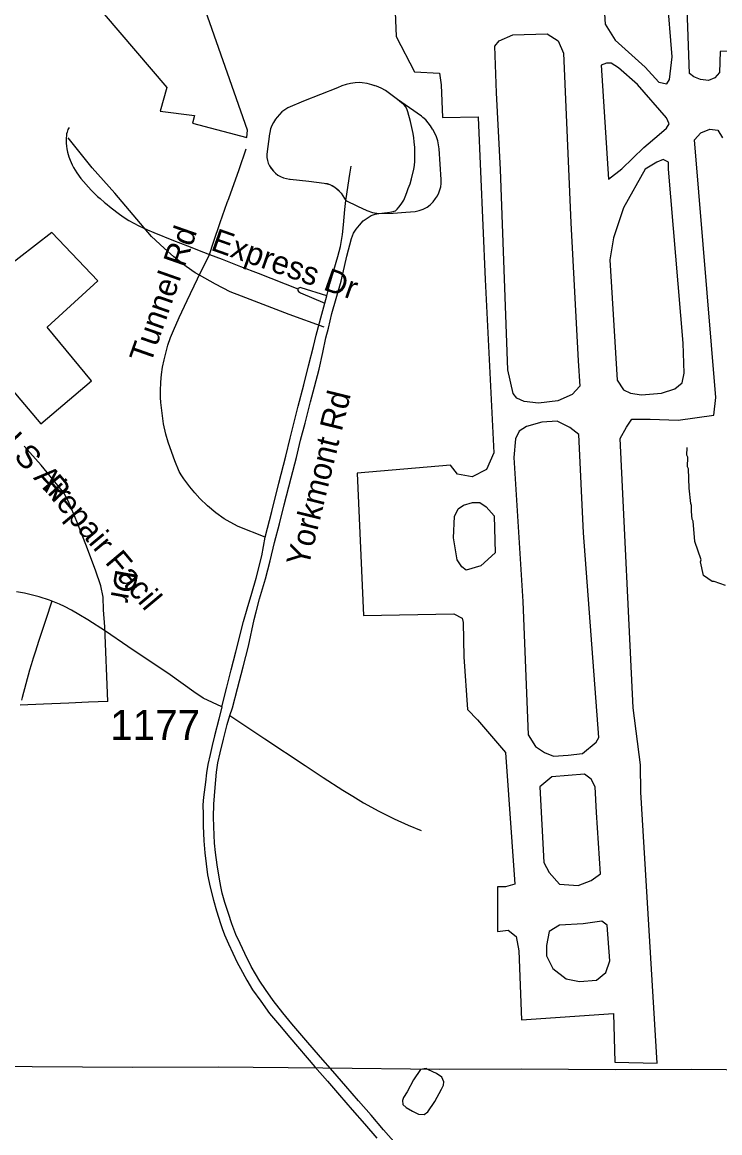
# Model space of a CAD drawing. Extents: x 1383679 to 1536984, y 460658 to 651027.
# Drawn here: x 1419730 to 1422618, y 533197 to 537796 of the extents above; entities that cross this region are included whole.
import ezdxf

# ---------------------------------------------------------------- set-up
doc = ezdxf.new("R2010")
doc.units = 0
for name, color, linetype in [('Exist Aviation Commercial or Municipal Perimeter Paved', 7, 'Continuous'), ('Exist Hydrographic Misc Water Feature', 7, 'Continuous'), ('Exist Road Non-System Type 51', 7, 'Continuous'), ('Exist Road Non-System Type 51 Label', 7, 'Continuous'), ('Exist Road Secondary Type 51 Divided Attributed', 7, 'Continuous'), ('Exist Road Secondary Type 51 Number Label', 7, 'Continuous'), ('Exist Utilities Electrical Transmission Line', 7, 'Continuous')]:
    doc.layers.add(name, color=color, linetype=linetype)

msp = doc.modelspace()

# ---------------------------------------------------------------- linework, layer by layer
at = {"layer": 'Exist Aviation Commercial or Municipal Perimeter Paved'}
for points in [[(1422102.6, 538435.7), (1422143.9, 537788), (1422185.2, 537722.5), (1422308.9, 537609.7), (1422365.2, 537547.8), (1422398.9, 537540.6), (1422410.2, 537558.8), (1422421.4, 537653.4), (1422380.2, 538162.8), (1422293.9, 538271.9), (1422170.1, 538402.9), (1422132.6, 538439.3), (1422110.1, 538443), (1422102.6, 538435.7)], [(1421253.2, 538343.2), (1421277.8, 537736.5), (1421354.3, 537590.8), (1421458, 537585.5), (1421464.8, 537536.5), (1421470.3, 537401.4), (1421617.8, 537404.5), (1421618.1, 537401), (1421647, 536730.3), (1421682.8, 536012.3), (1421652.6, 535943.1), (1421592.6, 535914), (1421532.6, 535924.9), (1421502.6, 535961.3)], [(1423014, 537991.8), (1423066.5, 537678.8), (1422620.2, 537675.2), (1422616.4, 537587.9), (1422597.7, 537566), (1422571.4, 537555.1), (1422537.7, 537558.8), (1422511.4, 537569.7), (1422492.7, 537584.2), (1422473.2, 538121.8)], [(1420004, 537907.4), (1420329, 537525.9), (1420301.7, 537427.9), (1420443.6, 537409.4), (1420435.5, 537377.6), (1420659.4, 537319.3), (1420663.4, 537349.7), (1420479.1, 537873)], [(1421693.9, 537504.2), (1421686.4, 537697), (1421705.1, 537718.9), (1421761.4, 537744.3), (1421903.9, 537748), (1421948.9, 537718.9), (1421971.4, 537667.9), (1422001.4, 536965.6), (1422031.4, 536394.3), (1422038.9, 536288.8), (1422007, 536254.3), (1421947, 536228.8), (1421868.2, 536217.9), (1421808.2, 536225.1), (1421778.2, 536239.7), (1421763.2, 536257.9), (1421740.7, 536356.1), (1421710.7, 537185.8), (1421693.9, 537504.2)], [(1422127, 537618.8), (1422157, 537145.8), (1422213.3, 537189.4), (1422303.3, 537276.7), (1422367, 537331.3), (1422397, 537356.8), (1422408.3, 537375), (1422397, 537400.5), (1422277, 537538.7), (1422198.3, 537607.9), (1422168.3, 537626.1), (1422149.5, 537626.1), (1422127, 537618.8)], [(1421502.6, 535961.3), (1421116.3, 535928.6), (1421142.6, 535339.1), (1421517.6, 535346.4), (1421551.3, 535328.2), (1421555.1, 535310), (1421558.8, 535168.1), (1421573.8, 534949.8), (1421614.5, 534907.3), (1421731.1, 534772), (1421769.3, 534226.3), (1421731.1, 534215.7), (1421698.3, 534215.7), (1421698.3, 534030.3), (1421742, 534035.6), (1421774.7, 534009.1), (1421785.7, 533950.8), (1421796.6, 533664.7), (1422178.8, 533691.2), (1422184.3, 533489.8), (1422359.1, 533484.5), (1422291.4, 534608), (1422290, 534718.8), (1422289.9, 534720.2), (1422260.2, 534957), (1422205.8, 536072.3), (1422232, 536119.6), (1422254.5, 536152.4), (1422329.5, 536152.4), (1422445.8, 536148.7), (1422593.9, 536168.7), (1422601.4, 536241.5), (1422513.3, 537309.5), (1422539.6, 537338.6), (1422577.1, 537353.2), (1422610.8, 537349.5), (1422629.6, 537316.8)], [(1422357.7, 537216.7), (1422308.9, 537187.6), (1422218.9, 537027.5), (1422177.7, 536903.8), (1422162.6, 536812.8), (1422192.7, 536314.3), (1422218.9, 536274.3), (1422248.9, 536259.7), (1422293.9, 536252.4), (1422376.4, 536259.7), (1422432.7, 536277.9), (1422462.7, 536303.4), (1422470.2, 536343.4), (1422466.4, 536467.1), (1422406.4, 537187.6), (1422406.4, 537216.7), (1422383.9, 537227.6), (1422357.7, 537216.7)], [(1419498, 536498), (1419807.5, 536132.4), (1420017.5, 536310.7), (1419833.7, 536532.6), (1420043.7, 536725.5), (1419852.5, 536925.6), (1419649.1, 536768.2)], [(1421945.1, 536143.3), (1421881.4, 536139.6), (1421817.6, 536121.4), (1421787.6, 536103.2), (1421772.6, 536070.5), (1421765.1, 535994.1), (1421802.6, 535397.3), (1421825.1, 534844.2), (1421855.1, 534796.9), (1421892.6, 534771.5), (1421930.1, 534756.9), (1421990.1, 534760.5), (1422050.1, 534767.8), (1422106.4, 534815.1), (1422117.6, 534833.3), (1422053.9, 535681.1), (1422035.1, 536088.7), (1421997.6, 536117.8), (1421945.1, 536143.3)], [(1421557, 535795.8), (1421594.5, 535806.7), (1421624.5, 535806.7), (1421650.7, 535788.5), (1421684.5, 535752.1), (1421688.2, 535599.3), (1421628.2, 535544.7), (1421568.2, 535526.5), (1421549.5, 535541.1), (1421530.7, 535570.2), (1421515.7, 535661.1), (1421519.5, 535748.5), (1421534.5, 535781.2), (1421557, 535795.8)], [(1422107.9, 534523), (1422102.4, 534629), (1422086, 534660.8), (1422058.7, 534682), (1421922.2, 534671.4), (1421873, 534629), (1421889.4, 534316.4), (1421911.3, 534274), (1421954.9, 534226.3), (1422031.4, 534221), (1422086, 534242.2), (1422124.2, 534268.7), (1422107.9, 534523)], [(1422053.2, 534062.1), (1421954.9, 534056.8), (1421911.3, 534030.3), (1421900.3, 533972), (1421900.3, 533929.6), (1421927.6, 533876.6), (1421982.3, 533834.2), (1422036.9, 533823.6), (1422107.9, 533828.9), (1422146.1, 533860.7), (1422162.5, 533908.4), (1422151.5, 534056.8), (1422129.7, 534072.7), (1422053.2, 534062.1)]]:
    msp.add_lwpolyline(points, dxfattribs=at)
at = {"layer": 'Exist Hydrographic Misc Water Feature'}
for points in [[(1422491.2, 535866.5), (1422489, 535946.5), (1422485.2, 535954.6), (1422486, 535994.6), (1422482.2, 536002.7), (1422482.8, 536034.6)], [(1422642.5, 535463.3), (1422594.9, 535480.3), (1422586.9, 535480.5), (1422551.4, 535505.4), (1422538.6, 535561.6), (1422540.7, 535569.5), (1422514.4, 535646.1), (1422508.2, 535730.2), (1422504.4, 535738.3), (1422501.2, 535770.3), (1422501.7, 535794.3), (1422497.8, 535802.4), (1422491.2, 535866.5)], [(1421378.7, 533458.7), (1421350.7, 533415.5), (1421323.2, 533365.7), (1421308.2, 533342.5), (1421304.1, 533329.7), (1421306.5, 533314), (1421319.1, 533301.6), (1421346.6, 533285.7), (1421370.7, 533273.1), (1421394, 533272.2), (1421409.5, 533283), (1421438.5, 533326.8), (1421466.3, 533376.9), (1421473.9, 533393.4), (1421475.3, 533408), (1421466.7, 533426.9), (1421445, 533441.6), (1421411.6, 533456.9), (1421402, 533462.3), (1421378.7, 533458.7)]]:
    msp.add_lwpolyline(points, dxfattribs=at)
at = {"layer": 'Exist Road Non-System Type 51'}
msp.add_line((1420982.9, 536633), (1420990.8, 536662.7), dxfattribs=at)
for points in [[(1420590.2, 534925.5), (1420600.1, 534956.7), (1420621.6, 535037.3), (1420644.8, 535126.2), (1420666.5, 535212.3), (1420690.6, 535322.2), (1420698.1, 535353.9), (1420712.8, 535407.7), (1420736.9, 535490.6), (1420756.3, 535566.1), (1420775, 535641.4), (1420795.1, 535718.5), (1420814.8, 535796.9), (1420843.7, 535909.5), (1420865.6, 535994), (1420882.7, 536064.8), (1420901.3, 536135.3), (1420924.1, 536223.7), (1420940.5, 536286.8), (1420959.6, 536358.9), (1420974.3, 536428.2), (1420987.3, 536488.7), (1420997.8, 536529.7), (1421011.9, 536589.2), (1421050.5, 536723.5), (1421074.1, 536826.7), (1421093.8, 536900.7), (1421102, 536922.8), (1421112.8, 536939.3), (1421126.4, 536955.4), (1421142.3, 536973.4), (1421161.9, 536988), (1421175.1, 536995.2), (1421191.3, 537000.7), (1421207.1, 537003.8), (1421266.1, 537005.6), (1421318.5, 537008.9), (1421356.8, 537012.2), (1421374.2, 537015.8), (1421390.6, 537021.7), (1421406.9, 537030.6), (1421418.5, 537039.3), (1421431.3, 537052.3), (1421441.3, 537066), (1421448.8, 537077.2), (1421454.9, 537089.1), (1421459.5, 537101.7), (1421462.7, 537114.8), (1421464.3, 537128.1), (1421464.3, 537141.6), (1421464.1, 537145), (1421456.4, 537271.9), (1421454.1, 537288.8), (1421450.3, 537305.3), (1421444.9, 537321.5), (1421438.1, 537337), (1421429.8, 537351.9), (1421428.7, 537353.7), (1421420.7, 537367.1), (1421411.4, 537379.7), (1421400.9, 537391.3), (1421389.3, 537401.8), (1421382.8, 537406.8), (1421283.3, 537476.8), (1421233.8, 537513.6), (1421215.7, 537522.9), (1421196.9, 537530.8), (1421177.5, 537537.2), (1421157.8, 537542), (1421137.7, 537545.4), (1421126.9, 537546.5), (1421108.1, 537545.3), (1421089.5, 537542.5), (1421071.2, 537538.2), (1421053.3, 537532.4), (1421036, 537525.1), (1420895, 537469.1), (1420829.8, 537441.6), (1420817.2, 537433.9), (1420805.4, 537424.8), (1420794.7, 537414.5), (1420785.1, 537403.2), (1420778.8, 537394.1), (1420770.6, 537381.6), (1420763.9, 537368.4), (1420758.6, 537354.5), (1420754.8, 537340.2), (1420752.5, 537325.5), (1420752.3, 537323.3), (1420744, 537260.5), (1420742.9, 537248.4), (1420743.3, 537236.2), (1420745.4, 537224.2), (1420748.9, 537212.6), (1420754, 537201.5), (1420760.4, 537191.1), (1420770.2, 537179), (1420778.5, 537170.5), (1420788.8, 537162.9), (1420800, 537156.7)], [(1421207.1, 537003.8), (1421242.5, 537007.6), (1421260.9, 537010.7), (1421275, 537014.9), (1421283, 537021.7), (1421289.1, 537030.3), (1421298.9, 537043.2), (1421309.4, 537059.8), (1421315.5, 537073.2), (1421322.9, 537090.4), (1421328.4, 537107), (1421335.8, 537127.2), (1421341.9, 537147.5), (1421351.8, 537188), (1421354.8, 537203.3), (1421356, 537221.2), (1421356, 537237.1), (1421355.4, 537255.5), (1421355.4, 537277.6), (1421352.9, 537300.2), (1421351.8, 537318.1), (1421348, 537334.7), (1421337.6, 537385.6), (1421327.1, 537425.7), (1421322.6, 537437.8), (1421317.1, 537446.8), (1421309.5, 537454.8), (1421300.1, 537462.9), (1421283.2, 537476.8), (1421233.9, 537513.6), (1421215.6, 537522.8), (1421196.9, 537530.8), (1421190.2, 537532.9), (1421177.5, 537537.2), (1421157.8, 537542.1), (1421137.6, 537545.4), (1421126.9, 537546.5), (1421108.1, 537545.3), (1421089.5, 537542.6), (1421071.1, 537538.2), (1421053.2, 537532.3), (1421036, 537525.1), (1420895, 537469.1), (1420829.9, 537441.6), (1420817.1, 537433.9), (1420805.4, 537424.8), (1420794.8, 537414.6), (1420785.1, 537403.2), (1420778.8, 537394.1), (1420770.6, 537381.6), (1420763.9, 537368.3), (1420758.6, 537354.5), (1420754.8, 537340.2), (1420752.5, 537325.5), (1420752.4, 537323.3), (1420744, 537260.5), (1420742.9, 537248.3), (1420743.4, 537236.2), (1420745.4, 537224.2), (1420748.9, 537212.6), (1420754, 537201.4), (1420760.4, 537191.2), (1420770.1, 537179.1), (1420778.5, 537170.5), (1420788.8, 537162.9), (1420800, 537156.7), (1420811.9, 537151.8), (1420824.2, 537148.6), (1420836.9, 537146.8), (1420839.9, 537146.7), (1420916.8, 537137.6), (1420979.9, 537129.8), (1421004.2, 537123.8), (1421026.4, 537112), (1421050.1, 537088.5), (1421064.6, 537066), (1421070.5, 537058.2)], [(1419924.1, 537360.7), (1419919.2, 537351.7), (1419915.7, 537341.2), (1419913.7, 537334.2), (1419912.7, 537326.3), (1419911.7, 537316.8), (1419911.7, 537311.8), (1419911.8, 537300.2), (1419912.2, 537294.9), (1419913.2, 537282.9), (1419914.7, 537271.4), (1419917.2, 537258.5), (1419919.7, 537249), (1419923.2, 537238.5), (1419928.1, 537225.6), (1419932.1, 537215.8), (1419937.1, 537205.1), (1419942.1, 537194.9), (1419955.5, 537172), (1419972, 537149.3), (1420014.9, 537100.4), (1420041.6, 537075), (1420052.1, 537066), (1420071.2, 537049.5), (1420075, 537046.5), (1420097.8, 537027.9), (1420132.2, 537001.7), (1420151.7, 536987.5), (1420171.8, 536975.4), (1420213.1, 536953.5), (1420249.1, 536936.9), (1420275.3, 536925.8), (1420356.9, 536892.7), (1420414, 536870.7), (1420480.9, 536844.2), (1420505.6, 536834.9)], [(1420463.5, 536748.2), (1420446, 536758.2), (1420408.2, 536784.6), (1420357.9, 536824.9), (1420317.6, 536860.2), (1420264.9, 536909.2), (1420113.4, 537087.6), (1420020.1, 537193.6), (1419919.9, 537316.9)], [(1420505.6, 536834.9), (1420522.2, 536885.9), (1420550.1, 536967), (1420579, 537049.6), (1420584.8, 537066), (1420628, 537186.7), (1420657, 537272.4)], [(1421070.5, 537058.3), (1421071.4, 537066), (1421086.6, 537167.1), (1421092.1, 537200.4)], [(1420800, 537156.7), (1420811.9, 537151.9), (1420824.2, 537148.6), (1420836.9, 537146.8), (1420839.9, 537146.6), (1420916.7, 537137.5), (1420979.9, 537129.8), (1420992.3, 537127.6), (1421004.2, 537123.8), (1421015.7, 537118.6), (1421026.3, 537112), (1421036.1, 537104.1), (1421038.3, 537102), (1421050.1, 537088.5), (1421064.6, 537066), (1421070.5, 537058.3)], [(1420990.8, 536662.7), (1421004.2, 536713.1), (1421036.8, 536825.6), (1421047.4, 536866.8), (1421055.6, 536917.6), (1421060.6, 536957.1), (1421066.3, 537020.7), (1421070.5, 537058.3)], [(1421070.5, 537058.2), (1421118, 537034.6), (1421156.9, 537016.9), (1421180.9, 537008), (1421207.1, 537003.8)], [(1420736.1, 535663.3), (1420624, 535707.3), (1420591.1, 535725), (1420565.9, 535739.8), (1420532.1, 535763.7), (1420496.6, 535793.8), (1420465.8, 535823.6), (1420444.8, 535847), (1420424.4, 535872.3), (1420398.9, 535904.5), (1420388.6, 535921.7), (1420380.5, 535935.4), (1420361.6, 535979.3), (1420348.8, 536014.1), (1420334.7, 536056.5), (1420324.7, 536089.8), (1420315.6, 536133.1), (1420310.5, 536166.7), (1420306, 536198.5), (1420304.1, 536220.7), (1420302.7, 536241.4), (1420302.5, 536269.4), (1420303.5, 536305), (1420306.7, 536337.7), (1420311.3, 536367.7), (1420317.3, 536398.3), (1420324.2, 536425.9), (1420332.9, 536458.4), (1420344.4, 536490.5), (1420356.4, 536519.8), (1420380.5, 536572.7), (1420413.6, 536643.6), (1420456.4, 536733.6), (1420505.6, 536834.9)], [(1420505.6, 536834.9), (1420557.5, 536815.3), (1420633.8, 536784.5), (1420707.5, 536756.8), (1420871.5, 536691.9)], [(1420979.9, 536532.6), (1420834.8, 536585.9), (1420638.5, 536661.4), (1420590.6, 536680.2), (1420530.2, 536711.7), (1420463.5, 536748.2)], [(1420871.5, 536691.9), (1420871, 536689.2), (1420871.5, 536685.2), (1420873.9, 536681.2), (1420882.7, 536675.6), (1420982.9, 536633)], [(1420990.8, 536662.7), (1420885.4, 536696.8), (1420882.1, 536697.1), (1420878.3, 536696.5), (1420874.7, 536695.4), (1420871.7, 536692.9), (1420871.5, 536691.9)], [(1420736.1, 535663.3), (1420736.2, 535663.7), (1420762.9, 535770.2), (1420792.6, 535887), (1420821, 535999.2), (1420839.4, 536073), (1420872.9, 536205.4), (1420895.8, 536295), (1420915.2, 536372.6), (1420935.9, 536453.7), (1420947.5, 536500.2), (1420970.9, 536587.7), (1420982.9, 536633)], [(1420083.8, 534983.5), (1420071.5, 535292.8), (1420066.2, 535362.6), (1420064.5, 535415), (1420055.9, 535462.2), (1420033.1, 535526.8), (1419992.9, 535633.4), (1419956.2, 535727.8), (1419921.2, 535811.6), (1419902.1, 535846.5), (1419807.8, 535961.8), (1419737.9, 536040.4)], [(1420557, 534960.8), (1420577.1, 535042.1), (1420595.5, 535113.9), (1420614.3, 535189.2), (1420646.8, 535313.6), (1420661.7, 535367.3), (1420680.5, 535431.1), (1420698.1, 535493.1), (1420722.5, 535586.7), (1420736.1, 535663.3)], [(1420557, 534960.8), (1420479.8, 534996.6), (1420441, 535022.6), (1420342.8, 535093), (1420167.2, 535210.7), (1420075, 535274.8), (1420001.6, 535321.3), (1419964.7, 535343.3), (1419933.8, 535361.2), (1419905.4, 535376.2), (1419884.4, 535386.2), (1419842.6, 535402.1), (1419800.4, 535415.9), (1419772.7, 535423.6), (1419739.4, 535431.6), (1419707, 535437.7)], [(1419853, 535397.8), (1419850.4, 535390.8), (1419830.5, 535330.8), (1419798.4, 535236), (1419783.1, 535186.7), (1419775.2, 535162.3), (1419767.2, 535134.4), (1419760.7, 535112.9), (1419730.3, 534999.8), (1419727.3, 534987.8)], [(1420083.8, 534983.5), (1420005.1, 534980.1), (1419923, 534976.6), (1419818.2, 534971.3), (1419722.1, 534967.8)], [(1420590.2, 534925.5), (1420734.8, 534828.1), (1420901.6, 534717.5), (1420976.6, 534668.5), (1421057.5, 534616.1), (1421098.8, 534590.3), (1421143.5, 534562.6), (1421206.6, 534528.7), (1421269.5, 534496.9), (1421327.7, 534470.8), (1421381.5, 534448.6)]]:
    msp.add_lwpolyline(points, dxfattribs=at)
at = {"layer": 'Exist Road Secondary Type 51 Divided Attributed'}
for points in [[(1420557, 534960.8), (1420544.4, 534909.8), (1420526.6, 534840.8), (1420516.2, 534800.3), (1420507.9, 534763.6), (1420498.8, 534721.3), (1420493.3, 534687.2), (1420488.5, 534648.7), (1420480.4, 534586.4), (1420478.4, 534555.1), (1420478.6, 534515.2), (1420479.4, 534467.3), (1420481.7, 534405.3), (1420485.5, 534355.6), (1420497.4, 534265.6), (1420508.2, 534213.8), (1420521.4, 534160.3), (1420534.4, 534116.2), (1420550.8, 534064), (1420558.3, 534042.1), (1420568.1, 534016.9), (1420584.7, 533979.9), (1420620.5, 533902), (1420634.3, 533876.9), (1420659.8, 533829.1), (1420683.5, 533789.4), (1420717.9, 533741.4), (1420754.5, 533690.1), (1420794.6, 533642.4), (1420838.2, 533591.1), (1420941.9, 533469.6), (1420993.4, 533410.1), (1421044.2, 533351.9), (1421096.5, 533291.8), (1421147.1, 533233.4), (1421198.3, 533174.4)], [(1421278.7, 533149.1), (1421226.5, 533209.2), (1421174.5, 533269), (1421122.2, 533329.3), (1421069.5, 533390.4), (1421016.3, 533451.4), (1420965.1, 533510), (1420904.5, 533579.9), (1420846.7, 533648), (1420809.3, 533693.2), (1420769.1, 533745.1), (1420737.3, 533789.7), (1420713.2, 533824.7), (1420678.5, 533886), (1420651.3, 533939.3), (1420631.9, 533981.3), (1420614.5, 534018.2), (1420597.9, 534062.7), (1420583.4, 534105.3), (1420568.9, 534150.7), (1420557.9, 534189.3), (1420551.8, 534216.8), (1420546.5, 534246.5), (1420537, 534305.8), (1420530.1, 534357.9), (1420526.4, 534395.6), (1420524.5, 534429), (1420523.3, 534465.3), (1420522.4, 534503.6), (1420523.6, 534557), (1420528.4, 534626.1), (1420533.9, 534690.2), (1420539.9, 534728.5), (1420549.8, 534769.8), (1420563, 534827.1), (1420578.4, 534888), (1420590.2, 534925.5)]]:
    msp.add_lwpolyline(points, dxfattribs=at)
at = {"layer": 'Exist Utilities Electrical Transmission Line'}
msp.add_lwpolyline([(1416759.3, 533485.9), (1417177.4, 533481.9), (1417231.5, 533480.8), (1417719.6, 533477.2), (1417857.7, 533478.6), (1418045.8, 533478.9), (1418540, 533475.3), (1419044.2, 533475.4), (1419464.4, 533475.3), (1419770.5, 533471.3), (1420188.6, 533469.1), (1420542.8, 533470.2), (1420974.9, 533465.7), (1421459, 533460.4), (1421799.2, 533461.7), (1422185.3, 533458.1), (1422501.5, 533460), (1422931.6, 533455.7)], dxfattribs=at)

# ---------------------------------------------------------------- texts
at = {"layer": 'Exist Road Non-System Type 51 Label'}
for s, rotation, p in [('Tunnel Rd', 70.6482, (1420261.1, 536377.6)), ('Express Dr', 340.5607, (1420506.4, 536854.3)), ('Yorkmont Rd', 76.1819, (1420914.4, 535536.2)), ('U S Air', 313.1914, (1419604.5, 536087.8)), ('Repair Facil', 309.9296, (1419806.8, 535872.8)), ('Dr', 259.6948, (1420117.4, 535534.3))]:
    msp.add_text(s, height=95, rotation=rotation, dxfattribs=at).set_placement(p)
at = {"layer": 'Exist Road Secondary Type 51 Number Label'}
msp.add_text('1177', height=125, dxfattribs=at).set_placement((1420094.4, 534823))

doc.saveas('drawing.dxf')
